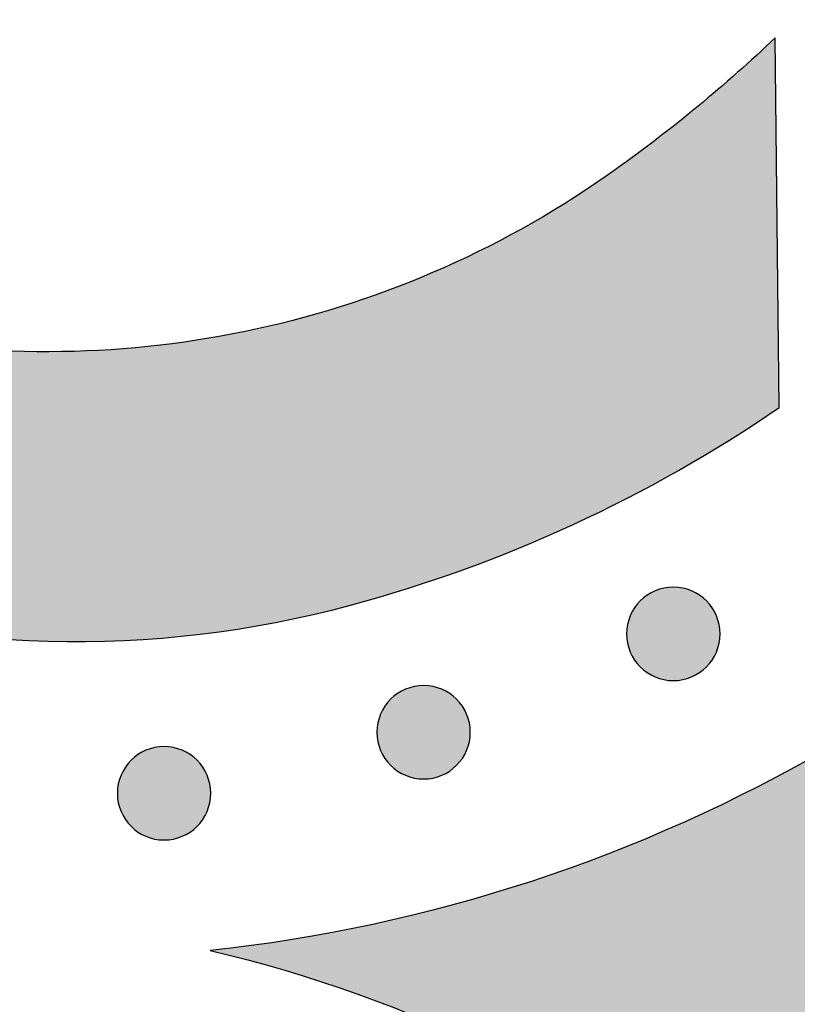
# Model space of a CAD drawing. Header units: millimetres. Extents: x -3873 to -97, y 912 to 4165.
# Tile 567 of 656: x -1460 to -1431, y 3065 to 3103. Entities that reach past the tile are written whole.
import ezdxf

# ---------------------------------------------------------------- set-up
doc = ezdxf.new("R2010")
doc.units = ezdxf.units.MM
doc.layers.add('pattern', color=7, linetype='Continuous', true_color=0x000000)

msp = doc.modelspace()

# ---------------------------------------------------------------- hatches: boundary and pattern name
at = {"layer": 'pattern'}
for points in [[(-1452.952, 3067.224), (-1451.545, 3066.873), (-1450.146, 3066.481), (-1448.754, 3066.049), (-1447.373, 3065.577), (-1446.003, 3065.066), (-1444.646, 3064.516), (-1443.304, 3063.927), (-1441.98, 3063.3), (-1440.673, 3062.636), (-1439.386, 3061.936), (-1438.12, 3061.2), (-1436.877, 3060.43), (-1435.659, 3059.626), (-1434.465, 3058.79), (-1433.299, 3057.923), (-1432.16, 3057.027), (-1429.43, 3056.398), (-1426.676, 3055.844), (-1423.901, 3055.366), (-1421.109, 3054.964), (-1418.302, 3054.64), (-1415.484, 3054.394), (-1412.658, 3054.227), (-1409.827, 3054.139), (-1406.995, 3054.129), (-1404.164, 3054.199), (-1401.339, 3054.348), (-1398.523, 3054.576), (-1395.719, 3054.881), (-1392.929, 3055.264), (-1390.158, 3055.723), (-1387.407, 3056.257), (-1385.734, 3056.629), (-1384.071, 3057.046), (-1382.419, 3057.507), (-1380.781, 3058.012), (-1379.635, 3058.4), (-1378.492, 3058.824), (-1377.356, 3059.283), (-1376.226, 3059.778), (-1375.106, 3060.308), (-1373.997, 3060.874), (-1372.899, 3061.474), (-1371.816, 3062.109), (-1370.748, 3062.779), (-1369.697, 3063.482), (-1368.665, 3064.218), (-1367.653, 3064.986), (-1366.663, 3065.786), (-1365.696, 3066.616), (-1364.753, 3067.475), (-1363.836, 3068.363), (-1362.947, 3069.278), (-1362.085, 3070.219), (-1361.253, 3071.185), (-1360.452, 3072.174), (-1359.682, 3073.184), (-1358.944, 3074.215), (-1358.239, 3075.264), (-1357.567, 3076.331), (-1356.93, 3077.413), (-1356.327, 3078.509), (-1355.76, 3079.618), (-1355.227, 3080.737), (-1354.731, 3081.865), (-1354.269, 3083.001), (-1353.843, 3084.143), (-1353.453, 3085.289), (-1353.034, 3086.625), (-1352.644, 3087.976), (-1352.282, 3089.339), (-1351.949, 3090.714), (-1351.645, 3092.101), (-1351.372, 3093.497), (-1351.129, 3094.903), (-1350.916, 3096.317), (-1350.735, 3097.738), (-1350.586, 3099.166), (-1350.468, 3100.598), (-1350.382, 3102.035), (-1350.328, 3103.475), (-1350.307, 3104.916), (-1350.318, 3106.359), (-1350.361, 3107.801), (-1350.436, 3109.242), (-1350.544, 3110.68), (-1350.685, 3112.115), (-1350.857, 3113.546), (-1351.061, 3114.97), (-1351.296, 3116.388), (-1351.563, 3117.799), (-1351.861, 3119.2), (-1352.189, 3120.592), (-1352.547, 3121.973), (-1352.934, 3123.342), (-1353.351, 3124.699), (-1353.796, 3126.042), (-1354.27, 3127.371), (-1354.77, 3128.684), (-1355.297, 3129.982), (-1356.582, 3132.68), (-1357.787, 3135.419), (-1358.91, 3138.197), (-1359.948, 3141.008), (-1360.9, 3143.849), (-1361.766, 3146.716), (-1362.544, 3149.606), (-1363.233, 3152.514), (-1363.505, 3151.299), (-1363.8, 3150.087), (-1364.119, 3148.879), (-1364.46, 3147.677), (-1364.825, 3146.481), (-1365.213, 3145.292), (-1365.624, 3144.109), (-1366.058, 3142.934), (-1366.514, 3141.768), (-1366.991, 3140.611), (-1367.491, 3139.464), (-1368.013, 3138.328), (-1368.555, 3137.202), (-1369.119, 3136.088), (-1369.703, 3134.985), (-1370.307, 3133.896), (-1369.328, 3132.097), (-1368.405, 3130.266), (-1367.539, 3128.405), (-1366.731, 3126.517), (-1365.983, 3124.605), (-1365.296, 3122.671), (-1364.67, 3120.718), (-1364.106, 3118.749), (-1363.872, 3117.848), (-1363.653, 3116.941), (-1363.45, 3116.027), (-1363.263, 3115.108), (-1363.093, 3114.185), (-1362.938, 3113.256), (-1362.801, 3112.324), (-1362.68, 3111.387), (-1362.575, 3110.448), (-1362.488, 3109.506), (-1362.418, 3108.561), (-1362.364, 3107.614), (-1362.328, 3106.666), (-1362.309, 3105.717), (-1362.308, 3104.768), (-1362.323, 3103.818), (-1362.356, 3102.869), (-1362.406, 3101.921), (-1362.473, 3100.974), (-1362.558, 3100.029), (-1362.659, 3099.087), (-1362.778, 3098.147), (-1362.913, 3097.21), (-1363.065, 3096.277), (-1363.234, 3095.348), (-1363.419, 3094.424), (-1363.62, 3093.505), (-1363.838, 3092.591), (-1364.071, 3091.683), (-1364.321, 3090.781), (-1364.585, 3089.886), (-1364.865, 3088.997), (-1365.145, 3088.176), (-1365.451, 3087.357), (-1365.782, 3086.542), (-1366.138, 3085.733), (-1366.52, 3084.93), (-1366.927, 3084.135), (-1367.359, 3083.348), (-1367.817, 3082.572), (-1368.298, 3081.807), (-1368.804, 3081.054), (-1369.333, 3080.315), (-1369.886, 3079.59), (-1370.461, 3078.881), (-1371.057, 3078.188), (-1371.675, 3077.513), (-1372.314, 3076.857), (-1372.971, 3076.22), (-1373.647, 3075.603), (-1374.341, 3075.008), (-1375.051, 3074.434), (-1375.777, 3073.883), (-1376.518, 3073.355), (-1377.271, 3072.851), (-1378.038, 3072.371), (-1378.815, 3071.915), (-1379.602, 3071.484), (-1380.398, 3071.079), (-1381.201, 3070.698), (-1382.011, 3070.343), (-1382.827, 3070.014), (-1383.646, 3069.71), (-1384.468, 3069.432), (-1385.357, 3069.153), (-1386.253, 3068.89), (-1387.155, 3068.643), (-1388.064, 3068.411), (-1388.978, 3068.195), (-1389.898, 3067.996), (-1390.822, 3067.812), (-1391.751, 3067.645), (-1392.685, 3067.495), (-1393.622, 3067.361), (-1394.562, 3067.245), (-1395.505, 3067.145), (-1396.45, 3067.063), (-1397.397, 3066.997), (-1398.345, 3066.949), (-1399.294, 3066.918), (-1400.244, 3066.904), (-1401.193, 3066.907), (-1402.142, 3066.928), (-1403.09, 3066.966), (-1404.037, 3067.021), (-1404.981, 3067.093), (-1405.923, 3067.182), (-1406.863, 3067.289), (-1407.799, 3067.411), (-1408.731, 3067.551), (-1409.659, 3067.707), (-1410.582, 3067.879), (-1411.501, 3068.068), (-1412.414, 3068.273), (-1413.321, 3068.493), (-1414.222, 3068.729), (-1416.191, 3069.297), (-1418.144, 3069.927), (-1420.079, 3070.619), (-1421.991, 3071.372), (-1423.879, 3072.184), (-1425.74, 3073.055), (-1427.571, 3073.982), (-1429.369, 3074.966), (-1430.722, 3074.202), (-1432.097, 3073.472), (-1433.494, 3072.776), (-1434.911, 3072.117), (-1436.346, 3071.494), (-1437.8, 3070.908), (-1439.269, 3070.361), (-1440.752, 3069.852), (-1442.249, 3069.382), (-1443.757, 3068.953), (-1445.274, 3068.563), (-1446.8, 3068.214), (-1448.332, 3067.905), (-1449.869, 3067.637), (-1451.41, 3067.41)], [(-1461.359, 3131.828), (-1475.403, 3132.009), (-1476.029, 3131.078), (-1476.636, 3130.132), (-1477.225, 3129.173), (-1477.793, 3128.2), (-1478.341, 3127.214), (-1478.869, 3126.217), (-1479.375, 3125.208), (-1479.861, 3124.188), (-1480.325, 3123.158), (-1480.766, 3122.119), (-1481.186, 3121.072), (-1481.583, 3120.016), (-1481.957, 3118.953), (-1482.309, 3117.884), (-1482.638, 3116.809), (-1482.943, 3115.729), (-1483.125, 3115.035), (-1483.295, 3114.337), (-1483.452, 3113.633), (-1483.597, 3112.926), (-1483.73, 3112.214), (-1483.851, 3111.499), (-1483.958, 3110.781), (-1484.053, 3110.06), (-1484.134, 3109.336), (-1484.203, 3108.61), (-1484.259, 3107.883), (-1484.301, 3107.154), (-1484.33, 3106.423), (-1484.346, 3105.692), (-1484.349, 3104.961), (-1484.338, 3104.229), (-1484.314, 3103.498), (-1484.277, 3102.767), (-1484.227, 3102.038), (-1484.163, 3101.31), (-1484.086, 3100.583), (-1483.997, 3099.859), (-1483.894, 3099.137), (-1483.778, 3098.418), (-1483.649, 3097.702), (-1483.508, 3096.99), (-1483.354, 3096.282), (-1483.188, 3095.577), (-1483.009, 3094.877), (-1482.819, 3094.182), (-1482.616, 3093.492), (-1482.402, 3092.808), (-1482.228, 3092.296), (-1482.039, 3091.788), (-1481.835, 3091.285), (-1481.615, 3090.786), (-1481.381, 3090.294), (-1481.131, 3089.808), (-1480.867, 3089.329), (-1480.589, 3088.858), (-1480.297, 3088.396), (-1479.991, 3087.942), (-1479.673, 3087.499), (-1479.342, 3087.065), (-1478.999, 3086.642), (-1478.644, 3086.231), (-1478.279, 3085.831), (-1477.903, 3085.443), (-1477.516, 3085.066), (-1477.116, 3084.699), (-1476.705, 3084.344), (-1476.283, 3084), (-1475.85, 3083.668), (-1475.407, 3083.349), (-1474.954, 3083.043), (-1474.492, 3082.75), (-1474.022, 3082.471), (-1473.544, 3082.206), (-1473.058, 3081.956), (-1472.566, 3081.72), (-1472.068, 3081.499), (-1471.565, 3081.294), (-1471.058, 3081.104), (-1470.546, 3080.93), (-1469.862, 3080.714), (-1469.173, 3080.51), (-1468.478, 3080.318), (-1467.778, 3080.138), (-1467.074, 3079.971), (-1466.366, 3079.815), (-1465.654, 3079.673), (-1464.938, 3079.543), (-1464.219, 3079.426), (-1463.498, 3079.321), (-1462.774, 3079.23), (-1462.048, 3079.152), (-1461.32, 3079.087), (-1460.59, 3079.035), (-1459.86, 3078.996), (-1459.129, 3078.971), (-1458.397, 3078.959), (-1457.665, 3078.96), (-1456.934, 3078.975), (-1456.204, 3079.003), (-1455.475, 3079.044), (-1454.747, 3079.098), (-1454.021, 3079.165), (-1453.297, 3079.246), (-1452.576, 3079.339), (-1451.857, 3079.445), (-1451.142, 3079.564), (-1450.431, 3079.696), (-1449.723, 3079.839), (-1449.019, 3079.996), (-1448.32, 3080.164), (-1447.626, 3080.345), (-1446.545, 3080.648), (-1445.47, 3080.975), (-1444.4, 3081.324), (-1443.336, 3081.696), (-1442.28, 3082.091), (-1441.232, 3082.509), (-1440.192, 3082.949), (-1439.161, 3083.411), (-1438.141, 3083.894), (-1437.131, 3084.399), (-1436.132, 3084.925), (-1435.146, 3085.471), (-1434.172, 3086.037), (-1433.211, 3086.624), (-1432.264, 3087.229), (-1431.331, 3087.854), (-1431.486, 3101.898), (-1432.928, 3100.575), (-1434.417, 3099.302), (-1435.948, 3098.081), (-1437.52, 3096.914), (-1438.272, 3096.389), (-1439.041, 3095.881), (-1439.826, 3095.39), (-1440.626, 3094.916), (-1441.441, 3094.461), (-1442.27, 3094.025), (-1443.112, 3093.609), (-1443.967, 3093.213), (-1444.835, 3092.838), (-1445.713, 3092.484), (-1446.602, 3092.152), (-1447.501, 3091.843), (-1448.408, 3091.556), (-1449.324, 3091.293), (-1450.247, 3091.053), (-1451.175, 3090.836), (-1452.109, 3090.644), (-1453.048, 3090.475), (-1453.989, 3090.331), (-1454.934, 3090.211), (-1455.879, 3090.116), (-1456.826, 3090.044), (-1457.771, 3089.997), (-1458.716, 3089.975), (-1459.659, 3089.976), (-1460.598, 3090.001), (-1461.533, 3090.049), (-1462.464, 3090.121), (-1463.389, 3090.216), (-1464.307, 3090.334), (-1465.218, 3090.473), (-1466.121, 3090.634), (-1466.27, 3090.664), (-1466.419, 3090.697), (-1466.568, 3090.733), (-1466.717, 3090.771), (-1466.865, 3090.813), (-1467.012, 3090.857), (-1467.159, 3090.904), (-1467.305, 3090.954), (-1467.45, 3091.006), (-1467.595, 3091.062), (-1467.739, 3091.12), (-1467.881, 3091.181), (-1468.023, 3091.244), (-1468.164, 3091.31), (-1468.303, 3091.379), (-1468.441, 3091.451), (-1468.577, 3091.525), (-1468.713, 3091.602), (-1468.846, 3091.681), (-1468.978, 3091.762), (-1469.109, 3091.847), (-1469.237, 3091.933), (-1469.364, 3092.022), (-1469.489, 3092.112), (-1469.613, 3092.206), (-1469.734, 3092.301), (-1469.853, 3092.398), (-1469.97, 3092.498), (-1470.085, 3092.599), (-1470.198, 3092.702), (-1470.309, 3092.807), (-1470.417, 3092.914), (-1470.524, 3093.022), (-1470.629, 3093.133), (-1470.732, 3093.246), (-1470.833, 3093.362), (-1470.932, 3093.479), (-1471.029, 3093.598), (-1471.124, 3093.72), (-1471.217, 3093.843), (-1471.308, 3093.969), (-1471.396, 3094.096), (-1471.482, 3094.224), (-1471.566, 3094.355), (-1471.647, 3094.487), (-1471.726, 3094.621), (-1471.803, 3094.756), (-1471.876, 3094.893), (-1471.948, 3095.031), (-1472.016, 3095.171), (-1472.082, 3095.311), (-1472.146, 3095.453), (-1472.206, 3095.596), (-1472.264, 3095.74), (-1472.319, 3095.884), (-1472.371, 3096.03), (-1472.421, 3096.176), (-1472.468, 3096.323), (-1472.512, 3096.471), (-1472.553, 3096.619), (-1472.591, 3096.767), (-1472.626, 3096.916), (-1472.659, 3097.065), (-1472.688, 3097.214), (-1472.848, 3098.118), (-1472.986, 3099.029), (-1473.102, 3099.948), (-1473.195, 3100.873), (-1473.265, 3101.803), (-1473.312, 3102.739), (-1473.335, 3103.678), (-1473.334, 3104.621), (-1473.31, 3105.565), (-1473.261, 3106.511), (-1473.188, 3107.457), (-1473.091, 3108.403), (-1472.969, 3109.347), (-1472.823, 3110.288), (-1472.653, 3111.226), (-1472.458, 3112.16), (-1472.24, 3113.088), (-1471.998, 3114.01), (-1471.733, 3114.925), (-1471.444, 3115.832), (-1471.133, 3116.73), (-1470.8, 3117.619), (-1470.445, 3118.497), (-1470.068, 3119.363), (-1469.67, 3120.218), (-1469.252, 3121.059), (-1468.815, 3121.888), (-1468.358, 3122.702), (-1467.883, 3123.501), (-1467.39, 3124.284), (-1466.88, 3125.052), (-1466.354, 3125.804), (-1465.184, 3127.373), (-1463.96, 3128.902), (-1462.684, 3130.388)], [(-1436.61, 3080.509), (-1436.582, 3080.536), (-1436.553, 3080.563), (-1436.523, 3080.59), (-1436.492, 3080.616), (-1436.461, 3080.642), (-1436.428, 3080.667), (-1436.395, 3080.692), (-1436.361, 3080.716), (-1436.326, 3080.739), (-1436.29, 3080.762), (-1436.253, 3080.784), (-1436.216, 3080.805), (-1436.178, 3080.825), (-1436.139, 3080.845), (-1436.1, 3080.864), (-1436.06, 3080.882), (-1436.019, 3080.899), (-1435.978, 3080.915), (-1435.936, 3080.93), (-1435.893, 3080.944), (-1435.85, 3080.957), (-1435.807, 3080.969), (-1435.763, 3080.98), (-1435.719, 3080.99), (-1435.674, 3080.998), (-1435.629, 3081.006), (-1435.584, 3081.012), (-1435.538, 3081.018), (-1435.493, 3081.022), (-1435.447, 3081.025), (-1435.401, 3081.026), (-1435.355, 3081.027), (-1435.309, 3081.026), (-1435.263, 3081.025), (-1435.217, 3081.022), (-1435.172, 3081.017), (-1435.126, 3081.012), (-1435.081, 3081.006), (-1435.036, 3080.998), (-1434.991, 3080.989), (-1434.947, 3080.979), (-1434.903, 3080.968), (-1434.86, 3080.956), (-1434.817, 3080.943), (-1434.774, 3080.929), (-1434.733, 3080.914), (-1434.691, 3080.897), (-1434.65, 3080.88), (-1434.61, 3080.862), (-1434.571, 3080.844), (-1434.532, 3080.824), (-1434.494, 3080.803), (-1434.457, 3080.782), (-1434.421, 3080.76), (-1434.385, 3080.737), (-1434.35, 3080.714), (-1434.316, 3080.69), (-1434.283, 3080.665), (-1434.25, 3080.64), (-1434.219, 3080.614), (-1434.188, 3080.588), (-1434.158, 3080.561), (-1434.129, 3080.534), (-1434.101, 3080.506), (-1434.073, 3080.478), (-1434.046, 3080.449), (-1434.02, 3080.419), (-1433.993, 3080.388), (-1433.968, 3080.357), (-1433.942, 3080.324), (-1433.918, 3080.291), (-1433.894, 3080.257), (-1433.87, 3080.222), (-1433.848, 3080.186), (-1433.826, 3080.15), (-1433.804, 3080.112), (-1433.784, 3080.074), (-1433.764, 3080.035), (-1433.746, 3079.996), (-1433.728, 3079.956), (-1433.711, 3079.915), (-1433.695, 3079.874), (-1433.68, 3079.832), (-1433.665, 3079.789), (-1433.652, 3079.746), (-1433.64, 3079.703), (-1433.63, 3079.659), (-1433.62, 3079.615), (-1433.611, 3079.57), (-1433.603, 3079.525), (-1433.597, 3079.48), (-1433.592, 3079.434), (-1433.588, 3079.389), (-1433.585, 3079.343), (-1433.583, 3079.297), (-1433.582, 3079.251), (-1433.583, 3079.205), (-1433.585, 3079.159), (-1433.588, 3079.113), (-1433.592, 3079.068), (-1433.597, 3079.022), (-1433.604, 3078.977), (-1433.612, 3078.932), (-1433.62, 3078.888), (-1433.63, 3078.843), (-1433.641, 3078.799), (-1433.653, 3078.756), (-1433.667, 3078.713), (-1433.681, 3078.67), (-1433.696, 3078.629), (-1433.712, 3078.587), (-1433.729, 3078.546), (-1433.747, 3078.506), (-1433.766, 3078.467), (-1433.786, 3078.428), (-1433.806, 3078.39), (-1433.827, 3078.353), (-1433.849, 3078.317), (-1433.872, 3078.281), (-1433.896, 3078.246), (-1433.92, 3078.212), (-1433.944, 3078.179), (-1433.97, 3078.146), (-1433.996, 3078.115), (-1434.022, 3078.084), (-1434.049, 3078.054), (-1434.076, 3078.025), (-1434.103, 3077.997), (-1434.131, 3077.969), (-1434.161, 3077.942), (-1434.19, 3077.916), (-1434.221, 3077.889), (-1434.253, 3077.864), (-1434.285, 3077.838), (-1434.319, 3077.814), (-1434.353, 3077.79), (-1434.388, 3077.766), (-1434.423, 3077.744), (-1434.46, 3077.722), (-1434.497, 3077.701), (-1434.535, 3077.68), (-1434.574, 3077.66), (-1434.613, 3077.642), (-1434.654, 3077.624), (-1434.694, 3077.607), (-1434.736, 3077.591), (-1434.778, 3077.576), (-1434.82, 3077.562), (-1434.863, 3077.548), (-1434.907, 3077.536), (-1434.95, 3077.526), (-1434.995, 3077.516), (-1435.039, 3077.507), (-1435.084, 3077.499), (-1435.13, 3077.493), (-1435.175, 3077.488), (-1435.221, 3077.484), (-1435.267, 3077.481), (-1435.312, 3077.479), (-1435.358, 3077.478), (-1435.404, 3077.479), (-1435.45, 3077.481), (-1435.496, 3077.484), (-1435.542, 3077.488), (-1435.587, 3077.493), (-1435.632, 3077.5), (-1435.677, 3077.508), (-1435.722, 3077.516), (-1435.766, 3077.526), (-1435.81, 3077.537), (-1435.854, 3077.549), (-1435.897, 3077.563), (-1435.939, 3077.577), (-1435.981, 3077.592), (-1436.022, 3077.608), (-1436.063, 3077.625), (-1436.103, 3077.643), (-1436.142, 3077.662), (-1436.181, 3077.682), (-1436.219, 3077.702), (-1436.256, 3077.723), (-1436.293, 3077.746), (-1436.329, 3077.768), (-1436.363, 3077.792), (-1436.398, 3077.816), (-1436.431, 3077.841), (-1436.463, 3077.866), (-1436.495, 3077.892), (-1436.526, 3077.918), (-1436.555, 3077.945), (-1436.584, 3077.972), (-1436.613, 3077.999), (-1436.64, 3078.028), (-1436.667, 3078.057), (-1436.694, 3078.086), (-1436.72, 3078.117), (-1436.746, 3078.149), (-1436.771, 3078.181), (-1436.796, 3078.215), (-1436.82, 3078.249), (-1436.843, 3078.284), (-1436.866, 3078.319), (-1436.888, 3078.356), (-1436.909, 3078.393), (-1436.929, 3078.431), (-1436.949, 3078.47), (-1436.968, 3078.509), (-1436.986, 3078.55), (-1437.003, 3078.59), (-1437.019, 3078.632), (-1437.034, 3078.674), (-1437.048, 3078.716), (-1437.061, 3078.759), (-1437.073, 3078.803), (-1437.084, 3078.847), (-1437.094, 3078.891), (-1437.102, 3078.935), (-1437.11, 3078.98), (-1437.116, 3079.026), (-1437.122, 3079.071), (-1437.126, 3079.117), (-1437.129, 3079.163), (-1437.13, 3079.209), (-1437.131, 3079.254), (-1437.13, 3079.3), (-1437.129, 3079.346), (-1437.126, 3079.392), (-1437.121, 3079.438), (-1437.116, 3079.483), (-1437.109, 3079.528), (-1437.102, 3079.573), (-1437.093, 3079.618), (-1437.083, 3079.662), (-1437.072, 3079.706), (-1437.06, 3079.75), (-1437.047, 3079.793), (-1437.033, 3079.835), (-1437.018, 3079.877), (-1437.001, 3079.918), (-1436.984, 3079.959), (-1436.966, 3079.999), (-1436.948, 3080.038), (-1436.928, 3080.077), (-1436.907, 3080.115), (-1436.886, 3080.152), (-1436.864, 3080.189), (-1436.841, 3080.225), (-1436.818, 3080.26), (-1436.794, 3080.294), (-1436.769, 3080.327), (-1436.744, 3080.359), (-1436.718, 3080.391), (-1436.692, 3080.422), (-1436.665, 3080.451), (-1436.638, 3080.48)], [(-1446.1, 3076.772), (-1446.072, 3076.799), (-1446.043, 3076.827), (-1446.013, 3076.853), (-1445.982, 3076.879), (-1445.95, 3076.905), (-1445.918, 3076.93), (-1445.884, 3076.955), (-1445.85, 3076.979), (-1445.815, 3077.002), (-1445.78, 3077.025), (-1445.743, 3077.047), (-1445.706, 3077.068), (-1445.668, 3077.089), (-1445.629, 3077.108), (-1445.59, 3077.127), (-1445.55, 3077.145), (-1445.509, 3077.162), (-1445.467, 3077.178), (-1445.425, 3077.193), (-1445.383, 3077.207), (-1445.34, 3077.22), (-1445.296, 3077.232), (-1445.253, 3077.243), (-1445.208, 3077.253), (-1445.164, 3077.262), (-1445.119, 3077.269), (-1445.073, 3077.276), (-1445.028, 3077.281), (-1444.982, 3077.285), (-1444.936, 3077.288), (-1444.891, 3077.29), (-1444.845, 3077.29), (-1444.799, 3077.29), (-1444.753, 3077.288), (-1444.707, 3077.285), (-1444.661, 3077.281), (-1444.616, 3077.275), (-1444.571, 3077.269), (-1444.526, 3077.261), (-1444.481, 3077.252), (-1444.437, 3077.243), (-1444.393, 3077.232), (-1444.35, 3077.219), (-1444.307, 3077.206), (-1444.264, 3077.192), (-1444.222, 3077.177), (-1444.181, 3077.161), (-1444.14, 3077.144), (-1444.1, 3077.126), (-1444.061, 3077.107), (-1444.022, 3077.087), (-1443.984, 3077.067), (-1443.947, 3077.045), (-1443.91, 3077.023), (-1443.874, 3077.001), (-1443.84, 3076.977), (-1443.806, 3076.953), (-1443.772, 3076.928), (-1443.74, 3076.903), (-1443.708, 3076.877), (-1443.678, 3076.851), (-1443.648, 3076.824), (-1443.619, 3076.797), (-1443.591, 3076.77), (-1443.563, 3076.741), (-1443.536, 3076.712), (-1443.509, 3076.682), (-1443.483, 3076.652), (-1443.457, 3076.62), (-1443.432, 3076.588), (-1443.407, 3076.554), (-1443.383, 3076.52), (-1443.36, 3076.485), (-1443.337, 3076.449), (-1443.315, 3076.413), (-1443.294, 3076.376), (-1443.274, 3076.338), (-1443.254, 3076.299), (-1443.235, 3076.259), (-1443.217, 3076.219), (-1443.2, 3076.179), (-1443.184, 3076.137), (-1443.169, 3076.095), (-1443.155, 3076.053), (-1443.142, 3076.01), (-1443.13, 3075.966), (-1443.119, 3075.922), (-1443.109, 3075.878), (-1443.101, 3075.833), (-1443.093, 3075.788), (-1443.087, 3075.743), (-1443.081, 3075.698), (-1443.077, 3075.652), (-1443.074, 3075.606), (-1443.073, 3075.56), (-1443.072, 3075.514), (-1443.073, 3075.469), (-1443.075, 3075.423), (-1443.078, 3075.377), (-1443.082, 3075.331), (-1443.087, 3075.286), (-1443.094, 3075.241), (-1443.101, 3075.196), (-1443.11, 3075.151), (-1443.12, 3075.107), (-1443.131, 3075.063), (-1443.143, 3075.019), (-1443.156, 3074.976), (-1443.17, 3074.934), (-1443.185, 3074.892), (-1443.202, 3074.851), (-1443.219, 3074.81), (-1443.237, 3074.77), (-1443.256, 3074.73), (-1443.275, 3074.692), (-1443.296, 3074.654), (-1443.317, 3074.616), (-1443.339, 3074.58), (-1443.362, 3074.544), (-1443.385, 3074.509), (-1443.409, 3074.475), (-1443.434, 3074.442), (-1443.459, 3074.41), (-1443.485, 3074.378), (-1443.511, 3074.347), (-1443.538, 3074.317), (-1443.565, 3074.288), (-1443.593, 3074.26), (-1443.621, 3074.233), (-1443.65, 3074.206), (-1443.68, 3074.179), (-1443.711, 3074.153), (-1443.742, 3074.127), (-1443.775, 3074.102), (-1443.808, 3074.077), (-1443.842, 3074.053), (-1443.877, 3074.03), (-1443.913, 3074.007), (-1443.95, 3073.985), (-1443.987, 3073.964), (-1444.025, 3073.943), (-1444.064, 3073.924), (-1444.103, 3073.905), (-1444.143, 3073.887), (-1444.184, 3073.87), (-1444.225, 3073.854), (-1444.267, 3073.839), (-1444.31, 3073.825), (-1444.353, 3073.812), (-1444.396, 3073.8), (-1444.44, 3073.789), (-1444.484, 3073.779), (-1444.529, 3073.77), (-1444.574, 3073.763), (-1444.619, 3073.756), (-1444.665, 3073.751), (-1444.71, 3073.747), (-1444.756, 3073.744), (-1444.802, 3073.742), (-1444.848, 3073.742), (-1444.894, 3073.742), (-1444.94, 3073.744), (-1444.986, 3073.747), (-1445.031, 3073.751), (-1445.077, 3073.757), (-1445.122, 3073.763), (-1445.167, 3073.771), (-1445.212, 3073.78), (-1445.256, 3073.79), (-1445.3, 3073.801), (-1445.343, 3073.813), (-1445.386, 3073.826), (-1445.429, 3073.84), (-1445.471, 3073.855), (-1445.512, 3073.871), (-1445.553, 3073.888), (-1445.593, 3073.906), (-1445.632, 3073.925), (-1445.671, 3073.945), (-1445.709, 3073.966), (-1445.746, 3073.987), (-1445.783, 3074.009), (-1445.818, 3074.032), (-1445.853, 3074.055), (-1445.887, 3074.079), (-1445.92, 3074.104), (-1445.953, 3074.129), (-1445.984, 3074.155), (-1446.015, 3074.181), (-1446.045, 3074.208), (-1446.074, 3074.235), (-1446.102, 3074.263), (-1446.13, 3074.291), (-1446.157, 3074.32), (-1446.183, 3074.35), (-1446.21, 3074.381), (-1446.235, 3074.412), (-1446.261, 3074.445), (-1446.285, 3074.478), (-1446.309, 3074.512), (-1446.333, 3074.547), (-1446.355, 3074.583), (-1446.377, 3074.619), (-1446.399, 3074.657), (-1446.419, 3074.695), (-1446.439, 3074.733), (-1446.457, 3074.773), (-1446.475, 3074.813), (-1446.492, 3074.854), (-1446.508, 3074.895), (-1446.523, 3074.937), (-1446.538, 3074.98), (-1446.551, 3075.023), (-1446.563, 3075.066), (-1446.574, 3075.11), (-1446.583, 3075.154), (-1446.592, 3075.199), (-1446.6, 3075.244), (-1446.606, 3075.289), (-1446.611, 3075.335), (-1446.615, 3075.38), (-1446.618, 3075.426), (-1446.62, 3075.472), (-1446.621, 3075.518), (-1446.62, 3075.564), (-1446.618, 3075.61), (-1446.615, 3075.655), (-1446.611, 3075.701), (-1446.606, 3075.747), (-1446.599, 3075.792), (-1446.591, 3075.837), (-1446.583, 3075.881), (-1446.573, 3075.926), (-1446.562, 3075.97), (-1446.55, 3076.013), (-1446.537, 3076.056), (-1446.522, 3076.098), (-1446.507, 3076.14), (-1446.491, 3076.182), (-1446.474, 3076.222), (-1446.456, 3076.262), (-1446.437, 3076.302), (-1446.417, 3076.341), (-1446.397, 3076.379), (-1446.376, 3076.416), (-1446.354, 3076.452), (-1446.331, 3076.488), (-1446.307, 3076.523), (-1446.283, 3076.557), (-1446.259, 3076.59), (-1446.233, 3076.623), (-1446.208, 3076.654), (-1446.181, 3076.685), (-1446.155, 3076.715), (-1446.127, 3076.744)], [(-1455.964, 3074.454), (-1455.935, 3074.482), (-1455.906, 3074.509), (-1455.876, 3074.535), (-1455.846, 3074.562), (-1455.814, 3074.587), (-1455.782, 3074.613), (-1455.748, 3074.637), (-1455.714, 3074.661), (-1455.679, 3074.685), (-1455.643, 3074.707), (-1455.607, 3074.729), (-1455.57, 3074.751), (-1455.532, 3074.771), (-1455.493, 3074.791), (-1455.453, 3074.809), (-1455.413, 3074.827), (-1455.373, 3074.844), (-1455.331, 3074.86), (-1455.289, 3074.875), (-1455.247, 3074.89), (-1455.204, 3074.903), (-1455.16, 3074.915), (-1455.116, 3074.925), (-1455.072, 3074.935), (-1455.027, 3074.944), (-1454.982, 3074.952), (-1454.937, 3074.958), (-1454.892, 3074.963), (-1454.846, 3074.967), (-1454.8, 3074.97), (-1454.754, 3074.972), (-1454.708, 3074.973), (-1454.662, 3074.972), (-1454.617, 3074.97), (-1454.571, 3074.967), (-1454.525, 3074.963), (-1454.48, 3074.958), (-1454.434, 3074.951), (-1454.39, 3074.943), (-1454.345, 3074.935), (-1454.301, 3074.925), (-1454.257, 3074.914), (-1454.213, 3074.902), (-1454.17, 3074.888), (-1454.128, 3074.874), (-1454.086, 3074.859), (-1454.045, 3074.843), (-1454.004, 3074.826), (-1453.964, 3074.808), (-1453.924, 3074.789), (-1453.886, 3074.769), (-1453.848, 3074.749), (-1453.81, 3074.728), (-1453.774, 3074.706), (-1453.738, 3074.683), (-1453.703, 3074.659), (-1453.669, 3074.635), (-1453.636, 3074.611), (-1453.604, 3074.585), (-1453.572, 3074.559), (-1453.541, 3074.533), (-1453.511, 3074.506), (-1453.482, 3074.479), (-1453.454, 3074.452), (-1453.427, 3074.424), (-1453.4, 3074.394), (-1453.373, 3074.365), (-1453.347, 3074.334), (-1453.321, 3074.302), (-1453.296, 3074.27), (-1453.271, 3074.236), (-1453.247, 3074.202), (-1453.224, 3074.167), (-1453.201, 3074.132), (-1453.179, 3074.095), (-1453.158, 3074.058), (-1453.137, 3074.02), (-1453.118, 3073.981), (-1453.099, 3073.942), (-1453.081, 3073.901), (-1453.064, 3073.861), (-1453.048, 3073.819), (-1453.033, 3073.777), (-1453.019, 3073.735), (-1453.006, 3073.692), (-1452.994, 3073.648), (-1452.983, 3073.605), (-1452.973, 3073.56), (-1452.964, 3073.516), (-1452.957, 3073.471), (-1452.95, 3073.425), (-1452.945, 3073.38), (-1452.941, 3073.334), (-1452.938, 3073.288), (-1452.936, 3073.243), (-1452.936, 3073.197), (-1452.936, 3073.151), (-1452.938, 3073.105), (-1452.941, 3073.059), (-1452.945, 3073.013), (-1452.951, 3072.968), (-1452.957, 3072.923), (-1452.965, 3072.878), (-1452.974, 3072.833), (-1452.984, 3072.789), (-1452.995, 3072.745), (-1453.007, 3072.701), (-1453.02, 3072.658), (-1453.034, 3072.616), (-1453.049, 3072.574), (-1453.065, 3072.533), (-1453.082, 3072.492), (-1453.1, 3072.452), (-1453.119, 3072.413), (-1453.139, 3072.374), (-1453.16, 3072.336), (-1453.181, 3072.299), (-1453.203, 3072.262), (-1453.226, 3072.226), (-1453.249, 3072.192), (-1453.273, 3072.157), (-1453.298, 3072.124), (-1453.323, 3072.092), (-1453.349, 3072.06), (-1453.375, 3072.029), (-1453.402, 3072), (-1453.429, 3071.971), (-1453.457, 3071.942), (-1453.485, 3071.915), (-1453.514, 3071.888), (-1453.544, 3071.861), (-1453.575, 3071.835), (-1453.606, 3071.809), (-1453.639, 3071.784), (-1453.672, 3071.759), (-1453.706, 3071.735), (-1453.741, 3071.712), (-1453.777, 3071.689), (-1453.813, 3071.667), (-1453.851, 3071.646), (-1453.889, 3071.626), (-1453.927, 3071.606), (-1453.967, 3071.587), (-1454.007, 3071.569), (-1454.048, 3071.552), (-1454.089, 3071.536), (-1454.131, 3071.521), (-1454.173, 3071.507), (-1454.216, 3071.494), (-1454.26, 3071.482), (-1454.304, 3071.471), (-1454.348, 3071.461), (-1454.393, 3071.453), (-1454.438, 3071.445), (-1454.483, 3071.439), (-1454.529, 3071.433), (-1454.574, 3071.429), (-1454.62, 3071.426), (-1454.666, 3071.425), (-1454.712, 3071.424), (-1454.758, 3071.425), (-1454.804, 3071.426), (-1454.849, 3071.429), (-1454.895, 3071.434), (-1454.94, 3071.439), (-1454.986, 3071.446), (-1455.031, 3071.453), (-1455.075, 3071.462), (-1455.12, 3071.472), (-1455.164, 3071.483), (-1455.207, 3071.495), (-1455.25, 3071.508), (-1455.292, 3071.522), (-1455.334, 3071.537), (-1455.376, 3071.554), (-1455.416, 3071.571), (-1455.456, 3071.589), (-1455.496, 3071.607), (-1455.535, 3071.627), (-1455.573, 3071.648), (-1455.61, 3071.669), (-1455.646, 3071.691), (-1455.682, 3071.714), (-1455.717, 3071.737), (-1455.751, 3071.761), (-1455.784, 3071.786), (-1455.817, 3071.811), (-1455.848, 3071.837), (-1455.879, 3071.863), (-1455.909, 3071.89), (-1455.938, 3071.917), (-1455.966, 3071.945), (-1455.993, 3071.973), (-1456.021, 3072.002), (-1456.047, 3072.032), (-1456.073, 3072.063), (-1456.099, 3072.094), (-1456.124, 3072.127), (-1456.149, 3072.16), (-1456.173, 3072.194), (-1456.196, 3072.229), (-1456.219, 3072.265), (-1456.241, 3072.302), (-1456.262, 3072.339), (-1456.283, 3072.377), (-1456.302, 3072.416), (-1456.321, 3072.455), (-1456.339, 3072.495), (-1456.356, 3072.536), (-1456.372, 3072.577), (-1456.387, 3072.619), (-1456.401, 3072.662), (-1456.414, 3072.705), (-1456.426, 3072.748), (-1456.437, 3072.792), (-1456.447, 3072.836), (-1456.456, 3072.881), (-1456.463, 3072.926), (-1456.47, 3072.971), (-1456.475, 3073.017), (-1456.479, 3073.062), (-1456.482, 3073.108), (-1456.484, 3073.154), (-1456.484, 3073.2), (-1456.484, 3073.246), (-1456.482, 3073.292), (-1456.479, 3073.338), (-1456.475, 3073.383), (-1456.469, 3073.429), (-1456.463, 3073.474), (-1456.455, 3073.519), (-1456.446, 3073.564), (-1456.436, 3073.608), (-1456.425, 3073.652), (-1456.413, 3073.695), (-1456.4, 3073.738), (-1456.386, 3073.781), (-1456.371, 3073.823), (-1456.355, 3073.864), (-1456.338, 3073.905), (-1456.32, 3073.945), (-1456.301, 3073.984), (-1456.281, 3074.023), (-1456.261, 3074.061), (-1456.239, 3074.098), (-1456.217, 3074.134), (-1456.195, 3074.17), (-1456.171, 3074.205), (-1456.147, 3074.239), (-1456.122, 3074.272), (-1456.097, 3074.305), (-1456.071, 3074.336), (-1456.045, 3074.367), (-1456.018, 3074.397), (-1455.991, 3074.426)]]:
    msp.add_hatch(color=256, dxfattribs=at).paths.add_polyline_path(points, flags=0)

# ---------------------------------------------------------------- linework, layer by layer
msp.add_line((-1431.331, 3087.854), (-1431.486, 3101.898), dxfattribs=at)
at = {"layer": 'pattern', "extrusion": (0, 0, -1)}
for centre in [(1435.357, 3079.253), (1444.846, 3075.516), (1454.71, 3073.198)]:
    msp.add_circle(centre, 1.774, dxfattribs=at)
for centre, radius, start, end in [((1470.583, 3143.089), 56.792, 226.494, 234.3958), ((1459.139, 3127.107), 37.135, 234.3958, 280.8374), ((1459.318, 3126.405), 59.522, 239.79134, 263.86036), ((1464.824, 3016.723), 51.878, 103.229, 129.0226)]:
    msp.add_arc(centre, radius, start, end, dxfattribs=at)
at = {"layer": 'pattern'}
for centre, radius, start, end in [((-1461.531, 3131.953), 53.449, 285.0801, 304.404), ((-1458.101, 3119.224), 40.266, 251.9966, 285.0801)]:
    msp.add_arc(centre, radius, start, end, dxfattribs=at)

doc.saveas('drawing.dxf')
